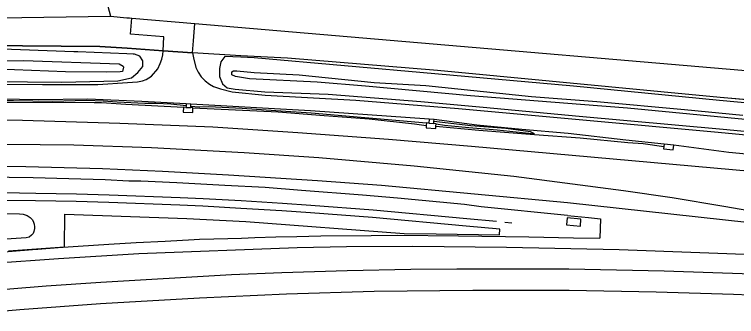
# Model space of a CAD drawing. Extents: x 161477 to 163040, y 383680 to 384868.
# Drawn here: x 162668.4 to 162818.8, y 383999.9 to 384062.8 of the extents above; entities that cross this region are included whole.
import ezdxf

# ---------------------------------------------------------------- set-up
doc = ezdxf.new("R2010")
doc.units = 0
for name, color, linetype in [('IMGEO_Erf', 7, 'Continuous'), ('IMGEO_Gemengd_bos', 7, 'Continuous'), ('IMGEO_Grasland_overig', 7, 'Continuous'), ('IMGEO_Hek', 7, 'Continuous'), ('IMGEO_Loofbos', 7, 'Continuous'), ('IMGEO_Perron', 7, 'Continuous'), ('IMGEO_Rijbaan_lokaal_open', 7, 'Continuous'), ('IMGEO_Spoor', 7, 'Continuous'), ('IMGEO_Spoorbaan_halfverhard', 7, 'Continuous'), ('IMGEO_Terreindeel_gesloten', 7, 'Continuous'), ('IMGEO_Voetpad_op_trap', 7, 'Continuous'), ('IMGEO_Waterloop', 7, 'Continuous')]:
    doc.layers.add(name, color=color, linetype=linetype)

msp = doc.modelspace()

# ---------------------------------------------------------------- linework, layer by layer
at = {"layer": 'IMGEO_Erf'}
msp.add_lwpolyline([(162706, 384060.96), (162860.58, 384047.79), (162870.03, 384046.99), (162870.16, 384048.51), (162870.25, 384050.47)], dxfattribs=at)
at = {"layer": 'IMGEO_Gemengd_bos'}
for points in [[(162688.46, 384062.45), (162691.84, 384062.16), (162692.37, 384062.12), (162692.85, 384062.08)], [(162613.08, 384055.51), (162623.24, 384055.98), (162633.99, 384056.32), (162654.33, 384056.55), (162662, 384056.38), (162686.23, 384056.14), (162691.9, 384055.83), (162699.38, 384055.27)]]:
    msp.add_lwpolyline(points, dxfattribs=at)
at = {"layer": 'IMGEO_Grasland_overig'}
for points in [[(162663.96, 384048.87), (162678.32, 384048.71), (162689.97, 384049), (162692.79, 384049.66), (162694.11, 384050.73), (162695.14, 384052), (162695.17, 384053.15), (162694.52, 384054.13), (162693.4, 384054.58), (162693.15, 384054.58), (162691.81, 384054.63), (162681.64, 384055.02), (162680.83, 384055.05), (162656.66, 384055.98)], [(162434.97, 384025.14), (162473.66, 384032.52), (162494.44, 384036.08), (162507.7, 384038.18), (162528.6, 384040.8), (162555.85, 384043.91), (162568.23, 384045.1), (162605.81, 384047.52), (162641.73, 384048.42), (162674.28, 384048.21), (162685.79, 384048.25), (162691.98, 384048.67), (162694.08, 384048.78), (162695.07, 384049.01), (162695.88, 384049.31), (162696.95, 384049.98), (162698.29, 384051.54), (162698.81, 384052.63), (162699.16, 384053.54), (162699.33, 384054.39), (162699.38, 384055.27)], [(162705.51, 384054.81), (162705.71, 384053.8), (162706.21, 384051.77), (162706.68, 384050.83), (162707.34, 384049.85), (162708.13, 384048.99), (162709.08, 384048.29), (162709.88, 384047.85), (162711.36, 384047.36), (162713.79, 384046.68), (162720.62, 384046.05), (162739.55, 384044.98), (162760.87, 384043.26), (162814.18, 384038.39), (162887.24, 384031.45)], [(162931.55, 384029.59), (162904.89, 384031.2), (162901.33, 384037.86), (162831.59, 384044.11), (162815.4, 384045.56), (162756.54, 384051.16), (162725.27, 384053.76), (162715.57, 384054.2), (162705.51, 384054.81)], [(162715.55, 384053.91), (162712.26, 384054.05), (162711.39, 384052.99), (162711.14, 384051.59), (162711.16, 384049.92), (162711.73, 384048.39), (162712.76, 384047.55), (162714.37, 384047.25), (162720.55, 384046.74), (162733.78, 384046.24), (162753.04, 384044.67), (162766, 384043.54), (162786.01, 384041.63), (162815.99, 384038.93), (162851.33, 384035.58)], [(162830.96, 384043.45), (162815.25, 384044.89), (162784.87, 384047.91), (162755.96, 384050.43), (162718.35, 384053.78), (162715.55, 384053.91)], [(162704.18, 384044.18), (162694.99, 384044.72), (162683.69, 384045.18), (162673.36, 384045.06), (162653.88, 384045.41)], [(162704.16, 384043.77), (162701.02, 384044.11), (162697.9, 384044.3), (162695.62, 384044.27), (162689.83, 384044.53), (162686.89, 384044.75), (162683.51, 384044.91), (162676.3, 384044.73), (162668.23, 384044.82), (162661.52, 384044.83), (162655.43, 384044.9), (162653.88, 384044.92)], [(162705.16, 384043.73), (162706.87, 384043.6), (162708.88, 384043.64), (162715.84, 384043.31), (162722.88, 384042.82), (162730.24, 384042.34), (162754.24, 384040.22)], [(162754.8, 384041.03), (162730.09, 384042.77), (162705.18, 384044.14)], [(162704.15, 384043.48), (162703.62, 384043.51)], [(162705.61, 384043.41), (162705.15, 384043.43)], [(162803.73, 384035.83), (162795.71, 384036.64), (162783.75, 384038.03), (162774.09, 384038.89), (162764.7, 384039.8), (162755.8, 384040.96)], [(162754.24, 384040.22), (162754.2, 384039.72)], [(162754.74, 384040.18), (162754.24, 384040.22)], [(162756.24, 384040.07), (162755.74, 384040.11)], [(162756.24, 384040.07), (162757.97, 384039.8), (162763.08, 384039.3), (162768.97, 384038.77), (162775.54, 384038.09), (162776.72, 384037.98), (162775.89, 384038.37), (162770.74, 384039.07), (162763.49, 384039.63), (162755.77, 384040.53)], [(162756.2, 384039.57), (162756.24, 384040.07)], [(162803.73, 384035.83), (162803.67, 384035.33)]]:
    msp.add_lwpolyline(points, dxfattribs=at)
at = {"layer": 'IMGEO_Hek'}
for points in [[(162963.48, 384021.21), (162956.78, 384021.72), (162948.64, 384028.55), (162904.89, 384031.2), (162901.33, 384037.86), (162815.4, 384045.56), (162756.54, 384051.16), (162725.27, 384053.76), (162715.57, 384054.2), (162705.51, 384054.81), (162699.38, 384055.27), (162691.9, 384055.83), (162686.23, 384056.14), (162662, 384056.38)], [(162783.58, 384020.92), (162765.65, 384022.78), (162762.13, 384023.21), (162748.21, 384024.53), (162740.88, 384025.16), (162728.22, 384026.17), (162720.61, 384026.76), (162712.26, 384027.17), (162702.26, 384027.74), (162694.75, 384028.09), (162692.26, 384028.12), (162687.32, 384028.38), (162679.79, 384028.6), (162672.31, 384028.8), (162657.3, 384029), (162649.84, 384029), (162639.87, 384028.96), (162627.97, 384028.78), (162617.96, 384028.45), (162603.04, 384027.88), (162585.63, 384026.87), (162563.92, 384025.2), (162551.48, 384024.04), (162541.56, 384022.94)], [(162783.58, 384020.92), (162787.96, 384020.51), (162790.48, 384020.23), (162790.35, 384016.19)], [(162660.27, 384012.9), (162672.23, 384013.85), (162673.31, 384013.95), (162677.51, 384014.24), (162681.71, 384014.53), (162684.9, 384014.75), (162688.09, 384014.96), (162693.8, 384015.29), (162699.82, 384015.61), (162705.83, 384015.94), (162707, 384015.98), (162709.93, 384016.05), (162712.85, 384016.13), (162715.68, 384016.24), (162718.51, 384016.35), (162722.88, 384016.48), (162727.25, 384016.6), (162732.25, 384016.68), (162742.74, 384016.8), (162748.23, 384016.84), (162760.92, 384016.72), (162775.57, 384016.48), (162784.87, 384016.28), (162790.35, 384016.19)]]:
    msp.add_lwpolyline(points, dxfattribs=at)
at = {"layer": 'IMGEO_Loofbos'}
for points in [[(162686.33, 384070.43), (162688.46, 384062.45)], [(162655.99, 384062.03), (162688.46, 384062.45)]]:
    msp.add_lwpolyline(points, dxfattribs=at)
at = {"layer": 'IMGEO_Perron'}
for points in [[(162667.2, 384013.61), (162678.84, 384014.42), (162678.96, 384021.21), (162704.32, 384020.34), (162716.61, 384019.68), (162749.6, 384017.21), (162756.28, 384017.12), (162769.41, 384016.93), (162769.52, 384018.09), (162762.47, 384018.74), (162742.99, 384020.51), (162730.05, 384021.49), (162724.12, 384021.9), (162715.58, 384022.43), (162707.64, 384022.88), (162702.87, 384023.1), (162688.09, 384023.65), (162681.32, 384023.83), (162672.83, 384024), (162666.09, 384024.1)], [(162665.82, 384021.34), (162669.46, 384021.3), (162670.28, 384021.23), (162671.12, 384020.93), (162671.74, 384020.51), (162672.18, 384020.04), (162672.43, 384019.57), (162672.57, 384019.11), (162672.61, 384018.56), (162672.59, 384018.2), (162672.5, 384017.63), (162672.33, 384017.22), (162672.02, 384016.82), (162671.48, 384016.44), (162670.91, 384016.3), (162662.58, 384015.7)]]:
    msp.add_lwpolyline(points, dxfattribs=at)
at = {"layer": 'IMGEO_Rijbaan_lokaal_open'}
for points in [[(162699.38, 384055.27), (162699.55, 384058.17), (162692.57, 384058.76), (162692.85, 384062.08)], [(162692.85, 384062.08), (162706, 384060.96)], [(162705.51, 384054.81), (162705.69, 384057.35), (162706, 384060.96)], [(162699.38, 384055.27), (162705.51, 384054.81)]]:
    msp.add_lwpolyline(points, dxfattribs=at)
at = {"layer": 'IMGEO_Spoor'}
for points in [[(162964.7, 384017.32), (162763.63, 384035.31), (162746.31, 384036.79), (162727.45, 384038.17), (162709.74, 384039.34), (162690.4, 384040.13), (162670.1, 384040.71), (162657.12, 384040.88), (162643.1, 384040.8), (162630.86, 384040.62), (162618.77, 384040.28), (162602.55, 384039.57), (162587.86, 384038.71), (162572.09, 384037.53), (162559.19, 384036.38), (162541.21, 384034.52), (162525.34, 384032.6), (162509.14, 384030.36), (162493.36, 384027.95), (162475.98, 384025), (162457.2, 384021.48), (162440.93, 384018.2), (162423.7, 384014.55)], [(162832.59, 384019.95), (162816.13, 384022.84), (162805.39, 384024.62), (162795.23, 384026.11), (162772.44, 384029.06), (162751.7, 384031.25), (162731.8, 384032.96), (162716.24, 384034), (162696.97, 384035.01), (162680.8, 384035.62), (162659.69, 384035.84)], [(162832.29, 384018.21), (162783.61, 384023.59), (162744.84, 384027.21), (162731.52, 384028.2), (162712.99, 384029.37), (162699.26, 384030.13), (162686.77, 384030.67), (162670.83, 384031.08), (162652.17, 384031.35), (162638.55, 384031.23), (162624.63, 384031.01), (162611.13, 384030.54), (162595.77, 384029.79), (162581.51, 384028.91), (162567.84, 384027.85), (162553.84, 384026.57), (162538.57, 384024.98), (162522.91, 384023.02), (162508.75, 384021.06), (162493.98, 384018.8), (162474.53, 384015.47), (162453.35, 384011.49), (162424.4, 384005.42)], [(162768.79, 384019.71), (162762.61, 384020.27), (162743.12, 384022.04), (162730.16, 384023.03), (162724.23, 384023.44), (162715.67, 384023.97), (162707.71, 384024.42), (162702.93, 384024.64), (162688.14, 384025.19), (162681.36, 384025.37), (162672.86, 384025.54), (162666.11, 384025.65)], [(162770.54, 384019.55), (162772, 384019.41)], [(162368.54, 383958.02), (162456.6, 383977.62), (162481.58, 383983.09), (162504.99, 383988.01), (162523.58, 383991.7), (162546.93, 383995.97), (162566.08, 383999.17), (162585.71, 384002.17), (162606.74, 384005.02), (162625.45, 384007.27), (162644.93, 384009.32), (162663.89, 384011.01), (162677.59, 384012), (162694.33, 384013), (162727.3, 384014.29), (162737.6, 384014.47), (162751.39, 384014.52), (162770.91, 384014.35), (162794.32, 384013.84), (162870.81, 384011), (162881.54, 384010.41)], [(162821.95, 384008.7), (162803.73, 384009.32), (162783.88, 384009.76), (162760.54, 384009.77), (162750.95, 384009.71), (162737.69, 384009.43), (162724.08, 384008.97), (162713.63, 384008.56), (162686.44, 384007.01), (162675.01, 384006.22), (162659.04, 384004.93), (162641.71, 384003.29), (162622.36, 384001.21), (162603.79, 383998.93), (162581.64, 383995.88), (162565.39, 383993.39), (162548.08, 383990.53), (162529.53, 383987.16), (162515.55, 383984.45), (162501.71, 383981.65), (162481.93, 383977.52), (162456.16, 383971.71), (162431.85, 383966.32)], [(162831.75, 384003.95), (162818.13, 384004.5), (162802.03, 384004.99), (162783.97, 384005.3), (162763.88, 384005.34), (162743.34, 384005.07), (162725.05, 384004.52), (162706.95, 384003.74), (162686.34, 384002.52), (162669.59, 384001.31), (162645.94, 383999.21), (162626.87, 383997.22), (162607.54, 383994.93), (162589.02, 383992.45), (162573.26, 383990.12), (162559.89, 383987.98), (162540.47, 383984.65), (162526.61, 383982.08), (162512.77, 383979.39), (162498.88, 383976.53), (162484.2, 383973.38), (162329.8, 383939.06)]]:
    msp.add_lwpolyline(points, dxfattribs=at)
at = {"layer": 'IMGEO_Spoorbaan_halfverhard'}
for points in [[(162654.37, 384044.2), (162664.11, 384044.48), (162679.08, 384044.53), (162685.03, 384044.51), (162686.58, 384044.47), (162691.62, 384044.12), (162703.62, 384043.51)], [(162703.62, 384043.51), (162703.57, 384042.51), (162705.57, 384042.41), (162705.61, 384043.41)], [(162705.61, 384043.41), (162723.38, 384042.57), (162732.96, 384041.8), (162742.32, 384041.07), (162751.73, 384040.06), (162754.2, 384039.72)], [(162754.2, 384039.72), (162754.17, 384039.23), (162756.16, 384039.07), (162756.2, 384039.57)], [(162756.2, 384039.57), (162765.12, 384038.72), (162776.72, 384037.81), (162786.2, 384037.1), (162796.18, 384036.16), (162799.38, 384035.97), (162803.67, 384035.33)], [(162803.67, 384035.33), (162803.61, 384034.83), (162805.6, 384034.6), (162805.72, 384035.59)], [(162940.8, 384022.85), (162908.96, 384025.78), (162881.99, 384028.27), (162860.85, 384030.26), (162859.5, 384030.64), (162857.81, 384030.65), (162856.44, 384030.54), (162830.46, 384032.79), (162817.22, 384034.04), (162805.72, 384035.59)], [(162783.4, 384019.01), (162786.29, 384018.75), (162786.4, 384020.2), (162783.51, 384020.44), (162783.4, 384019.01)]]:
    msp.add_lwpolyline(points, dxfattribs=at)
at = {"layer": 'IMGEO_Terreindeel_gesloten'}
msp.add_lwpolyline([(162805.72, 384035.59), (162803.73, 384035.83)], dxfattribs=at)
at = {"layer": 'IMGEO_Voetpad_op_trap'}
for points in [[(162704.16, 384043.77), (162704.15, 384043.48)], [(162704.18, 384044.18), (162704.16, 384043.77)], [(162705.18, 384044.14), (162704.18, 384044.18)], [(162705.15, 384043.43), (162705.16, 384043.73)], [(162705.16, 384043.73), (162705.18, 384044.14)], [(162704.15, 384043.48), (162705.15, 384043.43)], [(162754.8, 384041.03), (162754.74, 384040.18)], [(162755.8, 384040.96), (162754.8, 384041.03)], [(162755.77, 384040.53), (162755.8, 384040.96)], [(162754.74, 384040.18), (162755.74, 384040.11)], [(162755.74, 384040.11), (162755.77, 384040.53)]]:
    msp.add_lwpolyline(points, dxfattribs=at)
at = {"layer": 'IMGEO_Waterloop'}
for points in [[(162651.42, 384053.19), (162670.32, 384053.21), (162690.24, 384052.53), (162691.06, 384052.06), (162691.15, 384051.83), (162690.96, 384050.97), (162690.46, 384050.86), (162687.66, 384050.79), (162679.08, 384050.86), (162668.47, 384051.32), (162627.05, 384051.5)], [(162713.71, 384050.26), (162713.7, 384050.85), (162714.05, 384051.09), (162714.74, 384051.1), (162718.36, 384050.73), (162727.69, 384050.29), (162743.35, 384048.65), (162754.1, 384048), (162776.09, 384045.74), (162789.73, 384044.69), (162807.99, 384043.04), (162820.11, 384041.83)], [(162863.8, 384036.79), (162796.09, 384043.34), (162786.29, 384044.04), (162763.4, 384045.85), (162741.52, 384047.91), (162731.45, 384048.76), (162717.41, 384049.39), (162714.45, 384049.88), (162713.71, 384050.26)]]:
    msp.add_lwpolyline(points, dxfattribs=at)

doc.saveas('drawing.dxf')
